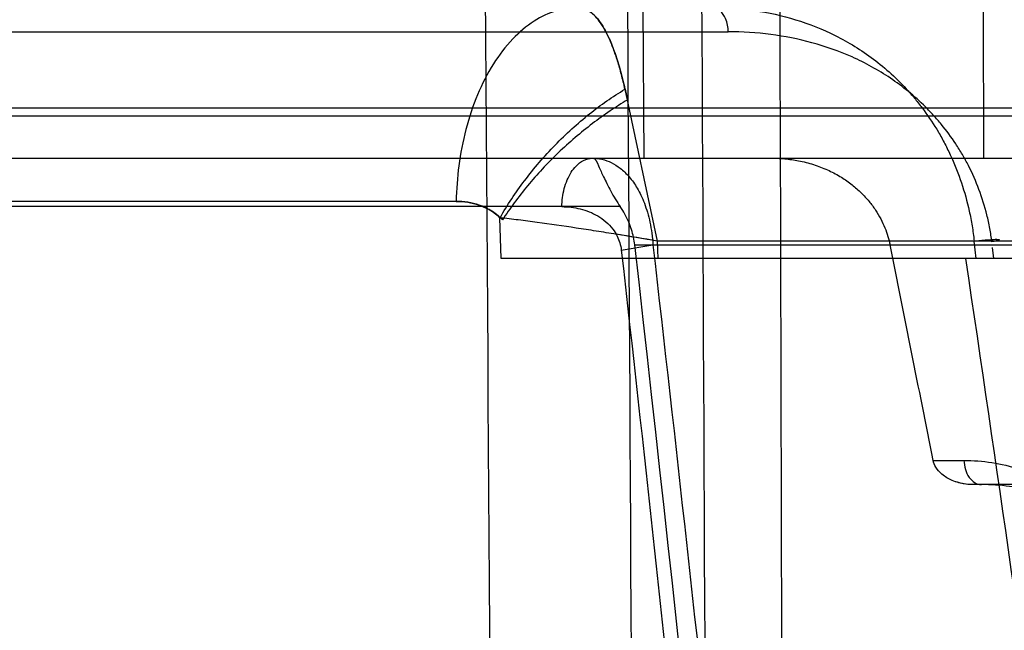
# Model space of a CAD drawing. Header units: millimetres. Extents: x 0 to 297, y 0 to 210.
# Tile 299 of 455: x 143.3227 to 143.4794, y 160.4801 to 160.5774. Entities that reach past the tile are written whole.
import ezdxf

# ---------------------------------------------------------------- set-up
doc = ezdxf.new("R2010")
doc.units = ezdxf.units.MM
doc.header["$LTSCALE"] = 16.335
doc.layers.add('INTFCLR_1', color=7, linetype='CONTINUOUS')
doc.layers.add('INTFCLR_144815', color=7, linetype='CONTINUOUS')

msp = doc.modelspace()

# ---------------------------------------------------------------- linework, layer by layer
at = {"layer": 'INTFCLR_1', "color": 6, "linetype": 'Continuous'}
for p, q in [((143.07658, 160.56331), (143.53537, 160.56331)), ((143.07658, 160.56203), (143.55934, 160.56203))]:
    msp.add_line(p, q, dxfattribs=at)
at = {"layer": 'INTFCLR_1', "color": 9, "linetype": 'Continuous'}
msp.add_open_spline([(143.50579, 160.44914), (143.50671, 160.45036), (143.50852, 160.45275), (143.51196, 160.45727), (143.51713, 160.46404), (143.52243, 160.47091), (143.52657, 160.47623), (143.52835, 160.47852), (143.5301, 160.48076), (143.53088, 160.48176), (143.53243, 160.48374), (143.53138, 160.4824), (143.53078, 160.48163), (143.52949, 160.47998), (143.52684, 160.47658), (143.52154, 160.46977), (143.51587, 160.46239), (143.51176, 160.457), (143.51004, 160.45475), (143.50727, 160.4511), (143.50072, 160.44243), (143.48995, 160.42794), (143.47867, 160.41238), (143.47097, 160.4015), (143.46723, 160.39615), (143.46466, 160.39246), (143.45737, 160.38191), (143.44528, 160.36393), (143.42922, 160.33873), (143.41601, 160.31647), (143.40696, 160.30013), (143.40179, 160.29042), (143.39405, 160.2754), (143.38301, 160.25214), (143.37239, 160.22524), (143.36654, 160.20709), (143.36405, 160.19849), (143.36244, 160.19267), (143.35832, 160.17658), (143.35444, 160.1557), (143.3525, 160.13455), (143.35202, 160.12387), (143.3519, 160.11774), (143.35184, 160.10258), (143.35318, 160.08296), (143.35652, 160.06217), (143.35861, 160.05193), (143.35992, 160.04612), (143.36198, 160.0375), (143.36545, 160.02484), (143.37251, 160.00307), (143.38076, 159.98212), (143.38877, 159.9644), (143.39348, 159.95457), (143.40048, 159.94042), (143.41127, 159.92022), (143.42614, 159.8948), (143.43744, 159.87678), (143.44485, 159.86535), (143.44954, 159.8582), (143.45731, 159.84656), (143.46782, 159.83128), (143.47614, 159.81954), (143.48006, 159.81409)], degree=3, knots=[0, 0, 0, 0, 0.005797, 0.01133, 0.021476, 0.037955, 0.044218, 0.046836, 0.0491, 0.054387, 0.05482, 0.055229, 0.05859, 0.060471, 0.062716, 0.075143, 0.092818, 0.098027, 0.100749, 0.103544, 0.115354, 0.141812, 0.171787, 0.188025, 0.192212, 0.196449, 0.205034, 0.240697, 0.278371, 0.31799, 0.338541, 0.349008, 0.35957, 0.402408, 0.446323, 0.46879, 0.474471, 0.480178, 0.491596, 0.537273, 0.560271, 0.571849, 0.577661, 0.58346, 0.629177, 0.651777, 0.663046, 0.668676, 0.674302, 0.696525, 0.718311, 0.760793, 0.781563, 0.791836, 0.801994, 0.841252, 0.878375, 0.913316, 0.92169, 0.929872, 0.945621, 0.974598, 1, 1, 1, 1], dxfattribs=at)
at = {"layer": 'INTFCLR_144815', "color": 6, "linetype": 'Continuous'}
for p, q in [((143.42209, 160.5553), (143.42198, 160.5793)), ((143.47607, 160.5793), (143.47615, 160.5553)), ((143.39937, 160.5393), (143.39916, 160.54582)), ((143.6192, 160.5393), (143.39935, 160.5393))]:
    msp.add_line(p, q, dxfattribs=at)
at = {"layer": 'INTFCLR_144815', "color": 9, "linetype": 'Continuous'}
for p, q in [((142.97221, 160.57544), (143.4355, 160.57544)), ((143.41906, 160.56629), (143.42419, 160.54209)), ((142.34338, 160.5553), (143.58082, 160.5553)), ((143.39218, 160.54842), (142.55766, 160.54842)), ((143.41831, 160.54758), (142.96797, 160.54758)), ((143.41847, 160.54067), (143.42351, 160.54149)), ((143.42062, 160.54149), (143.61781, 160.54149)), ((143.42419, 160.54209), (143.42428, 160.5393)), ((143.61677, 160.54209), (143.42419, 160.54209)), ((143.47498, 160.5393), (143.47465, 160.54209)), ((143.47778, 160.5393), (143.47757, 160.54107)), ((143.46811, 160.50716), (143.47302, 160.50716)), ((143.59317, 160.5033), (143.47447, 160.5033))]:
    msp.add_line(p, q, dxfattribs=at)
at = {"layer": 'INTFCLR_144815', "color": 7, "linetype": 'Continuous'}
msp.add_line((143.41908, 160.5663), (143.41946, 160.56457), dxfattribs=at)
msp.add_line((143.41908, 160.5663), (143.41946, 160.56457), dxfattribs=at)
msp.add_arc((143.32249, 159.95473), 0.5961, 80.17669, 80.82926, dxfattribs=at)
at = {"layer": 'INTFCLR_144815', "color": 6, "linetype": 'Continuous'}
for centre, major_axis, ratio, start_param, end_param in [((143.07658, 159.1225), (0, 8.3249), 0.039078, -1.448351, -1.391969), ((143.07658, 159.44231), (0, 9.14896), 0.039078, -1.494575, -1.445931), ((143.07658, 159.85469), (0, 9.42375), 0.039078, -1.540591, -1.49357), ((143.07658, 159.25926), (0, 8.87425), 0.039078, -1.471502, -1.421493), ((143.07658, 158.35525), (0, 3.37943), 0.133505, -1.014647, -0.867252), ((143.07658, 156.17652), (0, 5.23021), 0.133505, -0.595256, -0.583448)]:
    msp.add_ellipse(centre, major_axis=major_axis, ratio=ratio, start_param=start_param, end_param=end_param, dxfattribs=at)
at = {"layer": 'INTFCLR_144815', "color": 9, "linetype": 'Continuous'}
for points, knots in [([(143.41163, 160.5793), (143.41046, 160.5793), (143.40797, 160.57892), (143.40436, 160.5772), (143.40093, 160.57427), (143.39789, 160.57026), (143.39542, 160.56537), (143.39361, 160.55989), (143.39252, 160.55418), (143.39222, 160.55032), (143.39218, 160.54842)], [0, 0, 0, 0, 0.088168, 0.186365, 0.298052, 0.424271, 0.562884, 0.709097, 0.856807, 1, 1, 1, 1]), ([(143.41163, 160.5793), (143.41233, 160.5793), (143.41399, 160.57855), (143.4154, 160.57662), (143.41635, 160.57483), (143.41693, 160.57348), (143.41756, 160.57184), (143.41831, 160.56943), (143.41881, 160.5674), (143.41906, 160.56629)], [0, 0, 0, 0, 0.133413, 0.320855, 0.447182, 0.520448, 0.600867, 0.783608, 1, 1, 1, 1]), ([(143.43298, 160.5793), (143.43522, 160.5793), (143.43969, 160.57899), (143.4463, 160.57753), (143.45161, 160.57542), (143.45568, 160.57315), (143.45866, 160.57112), (143.46152, 160.56875), (143.46376, 160.56649), (143.46546, 160.56451), (143.46711, 160.56236), (143.46864, 160.56005), (143.47001, 160.55758), (143.47131, 160.55492), (143.47271, 160.55137), (143.47374, 160.54763), (143.47434, 160.5445), (143.47456, 160.5429), (143.47465, 160.54209)], [0, 0, 0, 0, 0.10939, 0.218184, 0.329269, 0.386782, 0.445346, 0.505456, 0.567901, 0.600178, 0.632932, 0.700278, 0.735153, 0.77103, 0.844721, 0.920979, 0.960302, 1, 1, 1, 1]), ([(143.4355, 160.57544), (143.43549, 160.57616), (143.43527, 160.57774), (143.43388, 160.5793), (143.43298, 160.5793)], [0, 0, 0, 0, 0.444415, 1, 1, 1, 1]), ([(143.47746, 160.54195), (143.47738, 160.54268), (143.47716, 160.54412), (143.47655, 160.54694), (143.4755, 160.55032), (143.4741, 160.5535), (143.47279, 160.55589), (143.47141, 160.55812), (143.46987, 160.56021), (143.46821, 160.56213), (143.46649, 160.56392), (143.46423, 160.56595), (143.46135, 160.56808), (143.45835, 160.56992), (143.45424, 160.57196), (143.44889, 160.57385), (143.44225, 160.57516), (143.43776, 160.57543), (143.4355, 160.57544)], [0, 0, 0, 0, 0.037367, 0.074462, 0.146717, 0.21709, 0.251589, 0.285295, 0.350911, 0.383089, 0.414974, 0.47718, 0.537697, 0.597232, 0.656207, 0.771316, 0.885096, 1, 1, 1, 1]), ([(143.39917, 160.54581), (143.40034, 160.54786), (143.40304, 160.55191), (143.40782, 160.55748), (143.41319, 160.56237), (143.41709, 160.56512), (143.41906, 160.56629)], [0, 0, 0, 0, 0.245352, 0.504913, 0.761887, 1, 1, 1, 1]), ([(143.409, 160.54758), (143.40903, 160.54854), (143.40922, 160.55), (143.40982, 160.55182), (143.41045, 160.55304), (143.41155, 160.55452), (143.41293, 160.5553), (143.4139, 160.5553)], [0, 0, 0, 0, 0.292138, 0.439255, 0.578827, 0.706061, 1, 1, 1, 1]), ([(143.4139, 160.5553), (143.4144, 160.5553), (143.41543, 160.55518), (143.41695, 160.55463), (143.41842, 160.55369), (143.41983, 160.55231), (143.42087, 160.55081), (143.42163, 160.54936), (143.42218, 160.54808), (143.42266, 160.54665), (143.42306, 160.54506), (143.42336, 160.54332), (143.42347, 160.54211), (143.42351, 160.54149)], [0, 0, 0, 0, 0.082252, 0.16718, 0.259527, 0.364754, 0.486565, 0.555912, 0.631044, 0.712952, 0.802431, 0.898026, 1, 1, 1, 1]), ([(143.39218, 160.54842), (143.3928, 160.54842), (143.39404, 160.54832), (143.39572, 160.54791), (143.39749, 160.54715), (143.39858, 160.54639), (143.39917, 160.54581)], [0, 0, 0, 0, 0.243713, 0.487068, 0.674308, 1, 1, 1, 1]), ([(143.409, 160.54758), (143.4095, 160.54758), (143.41049, 160.54752), (143.41195, 160.54726), (143.41338, 160.5468), (143.41476, 160.54613), (143.41606, 160.54521), (143.4171, 160.54411), (143.41803, 160.54262), (143.41839, 160.54144), (143.41847, 160.54067)], [0, 0, 0, 0, 0.116054, 0.231291, 0.347578, 0.467097, 0.589786, 0.718318, 0.819878, 1, 1, 1, 1]), ([(143.42419, 160.54209), (143.42203, 160.54246), (143.41879, 160.54301), (143.41448, 160.54369), (143.41028, 160.54433), (143.40615, 160.54492), (143.40211, 160.54546), (143.40014, 160.5457), (143.39917, 160.54581)], [0, 0, 0, 0, 0.260415, 0.389311, 0.517145, 0.764842, 0.8841, 1, 1, 1, 1]), ([(143.42351, 160.54149), (143.42713, 160.50988), (143.44167, 160.37819), (143.45413, 160.24628), (143.46264, 160.14597)], [0, 0, 0, 0, 0.240127, 1, 1, 1, 1]), ([(143.47465, 160.54209), (143.47498, 160.54213), (143.47569, 160.54221), (143.47677, 160.54231), (143.47958, 160.54251), (143.47786, 160.54202), (143.47746, 160.54195)], [0, 0, 0, 0, 0.19093, 0.391801, 0.767865, 1, 1, 1, 1]), ([(143.47465, 160.54209), (143.47498, 160.54213), (143.47569, 160.54221), (143.47677, 160.54231), (143.47958, 160.54251), (143.47786, 160.54202), (143.47746, 160.54195)], [0, 0, 0, 0, 0.19093, 0.391801, 0.767865, 1, 1, 1, 1]), ([(143.41847, 160.54067), (143.42203, 160.50906), (143.43632, 160.37738), (143.44855, 160.24546), (143.45689, 160.14516)], [0, 0, 0, 0, 0.240119, 1, 1, 1, 1]), ([(143.50978, 160.27213), (143.5069, 160.29513), (143.49549, 160.38429), (143.48313, 160.47332), (143.47332, 160.5393)], [0, 0, 0, 0, 0.257866, 1, 1, 1, 1]), ([(143.47302, 160.50716), (143.47451, 160.50716), (143.4775, 160.50693), (143.48188, 160.50589), (143.48539, 160.50441), (143.48772, 160.50306), (143.48903, 160.50218), (143.49025, 160.50128), (143.49111, 160.50056), (143.49164, 160.50007)], [0, 0, 0, 0, 0.219443, 0.438722, 0.661473, 0.776539, 0.835351, 0.894626, 1, 1, 1, 1]), ([(143.47302, 160.50716), (143.47303, 160.50668), (143.47319, 160.50571), (143.47386, 160.50414), (143.47505, 160.5033), (143.4758, 160.5033)], [0, 0, 0, 0, 0.28276, 0.564649, 1, 1, 1, 1]), ([(143.50378, 160.48258), (143.5037, 160.48293), (143.50353, 160.48372), (143.50308, 160.48534), (143.50247, 160.48698), (143.50173, 160.48856), (143.50093, 160.49006), (143.4998, 160.49183), (143.49827, 160.49377), (143.49653, 160.49559), (143.49473, 160.49713), (143.49314, 160.49826), (143.49192, 160.49903), (143.49059, 160.49979), (143.48823, 160.50096), (143.48469, 160.50222), (143.48029, 160.50311), (143.4773, 160.5033), (143.4758, 160.5033)], [0, 0, 0, 0, 0.028832, 0.06405, 0.133502, 0.167989, 0.20209, 0.268836, 0.334396, 0.398454, 0.468578, 0.522473, 0.553088, 0.583649, 0.643981, 0.762514, 0.880812, 1, 1, 1, 1])]:
    msp.add_open_spline(points, degree=3, knots=knots, dxfattribs=at)
at = {"layer": 'INTFCLR_144815', "color": 7, "linetype": 'Continuous'}
for points, knots in [([(143.41906, 160.56629), (143.41888, 160.56708), (143.41852, 160.56859), (143.41791, 160.57075), (143.41725, 160.57269), (143.41655, 160.5744), (143.41581, 160.57588), (143.41503, 160.5771), (143.41422, 160.57807), (143.41317, 160.57895), (143.41222, 160.5793), (143.41163, 160.5793)], [0, 0, 0, 0, 0.153942, 0.296102, 0.425822, 0.543638, 0.648416, 0.740163, 0.8198, 0.887853, 1, 1, 1, 1]), ([(143.39917, 160.54581), (143.40034, 160.54786), (143.40304, 160.55191), (143.40782, 160.55748), (143.41319, 160.56237), (143.41709, 160.56512), (143.41906, 160.56629)], [0, 0, 0, 0, 0.245352, 0.504913, 0.761887, 1, 1, 1, 1]), ([(143.41946, 160.56457), (143.41851, 160.56402), (143.41662, 160.56282), (143.41383, 160.56081), (143.41108, 160.55859), (143.40842, 160.55617), (143.40589, 160.55361), (143.40355, 160.55095), (143.40143, 160.54825), (143.40015, 160.54639), (143.39955, 160.54547)], [0, 0, 0, 0, 0.118193, 0.241994, 0.369758, 0.499585, 0.629459, 0.757368, 0.881428, 1, 1, 1, 1]), ([(143.39917, 160.54581), (143.39892, 160.54606), (143.39836, 160.54653), (143.39741, 160.54715), (143.39631, 160.54767), (143.39506, 160.54809), (143.39366, 160.54836), (143.39269, 160.54841), (143.39218, 160.54842)], [0, 0, 0, 0, 0.138958, 0.284162, 0.443978, 0.617246, 0.802152, 1, 1, 1, 1]), ([(143.39955, 160.54547), (143.39899, 160.54609), (143.39779, 160.54699), (143.39589, 160.54787), (143.39405, 160.54832), (143.3928, 160.54842), (143.39218, 160.54842)], [0, 0, 0, 0, 0.307555, 0.540956, 0.771126, 1, 1, 1, 1]), ([(143.47447, 160.5033), (143.47409, 160.5033), (143.47333, 160.50335), (143.47222, 160.50357), (143.4709, 160.50403), (143.46958, 160.5048), (143.46853, 160.50594), (143.46818, 160.50678), (143.46811, 160.50716)], [0, 0, 0, 0, 0.142747, 0.286174, 0.425215, 0.66609, 0.854903, 1, 1, 1, 1]), ([(143.47447, 160.5033), (143.4741, 160.5033), (143.47311, 160.50336), (143.47213, 160.5036), (143.47153, 160.50382)], [0, 0, 0, 0, 0.3621, 1, 1, 1, 1])]:
    msp.add_open_spline(points, degree=3, knots=knots, dxfattribs=at)
at = {"layer": 'INTFCLR_144815', "color": 6, "linetype": 'Continuous'}
for points, knots in [([(143.4139, 160.5553), (143.41442, 160.5553), (143.4149, 160.5538), (143.41555, 160.55258), (143.41619, 160.5512), (143.4168, 160.55002), (143.41751, 160.54879), (143.41803, 160.54798), (143.41831, 160.54758)], [0, 0, 0, 0, 0.173556, 0.387268, 0.523654, 0.675426, 0.836464, 1, 1, 1, 1]), ([(143.44246, 160.5553), (143.44323, 160.5553), (143.44475, 160.55522), (143.44706, 160.55486), (143.44934, 160.55425), (143.45153, 160.55338), (143.45349, 160.55232), (143.45521, 160.55112), (143.45667, 160.54983), (143.45792, 160.54847), (143.45895, 160.54707), (143.45979, 160.54566), (143.46044, 160.54425), (143.46093, 160.54286), (143.46116, 160.54194), (143.46125, 160.54149)], [0, 0, 0, 0, 0.091814, 0.180381, 0.277676, 0.371228, 0.459924, 0.542334, 0.619398, 0.691767, 0.760499, 0.825734, 0.887321, 0.944671, 1, 1, 1, 1]), ([(143.42062, 160.54149), (143.42057, 160.5419), (143.42044, 160.54272), (143.42012, 160.54394), (143.41967, 160.54516), (143.41907, 160.54639), (143.41858, 160.54719), (143.41831, 160.54758)], [0, 0, 0, 0, 0.189329, 0.378481, 0.574643, 0.783605, 1, 1, 1, 1])]:
    msp.add_open_spline(points, degree=3, knots=knots, dxfattribs=at)

doc.saveas('drawing.dxf')
